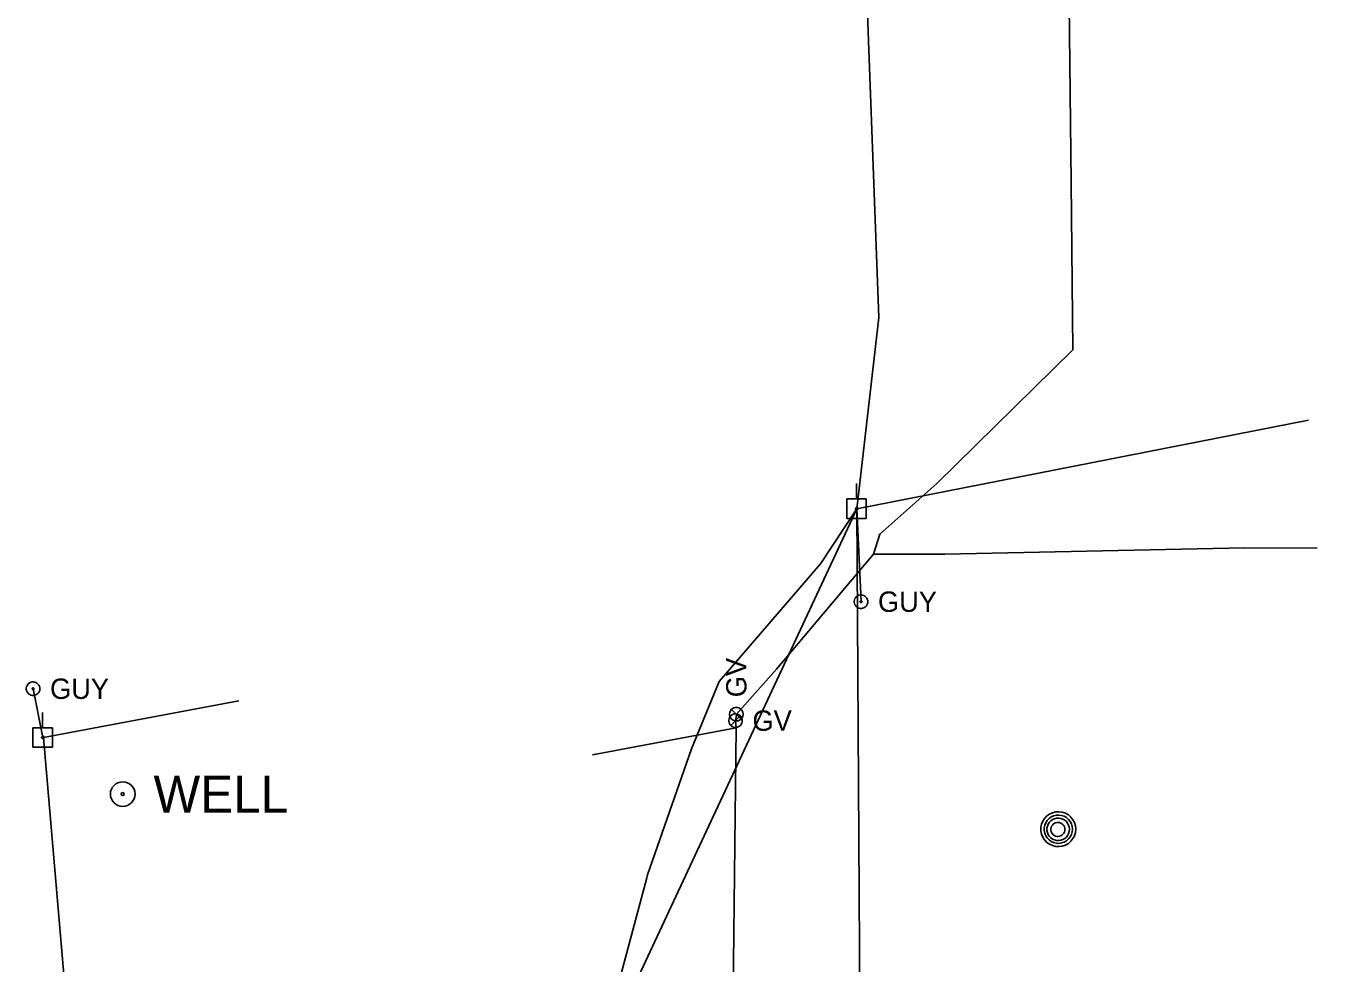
# Model space of a CAD drawing. Extents: x 596028 to 606371, y 330010 to 403088.
# Drawn here: x 601707.9 to 601956.9, y 392926.4 to 393103.6 of the extents above; entities that cross this region are included whole.
import ezdxf

# ---------------------------------------------------------------- set-up
doc = ezdxf.new("R2010")
doc.units = 0
for name, color, linetype in [('E_MISCPROP_Well', 7, 'Continuous'), ('E_UTL_EGuyWire', 7, 'Continuous'), ('E_UTL_EPowerPole', 7, 'Continuous'), ('E_UTL_FO_UG', 7, 'Continuous'), ('E_UTL_G', 7, 'Continuous'), ('E_UTL_G_UG', 7, 'Continuous'), ('E_UTL_MH', 7, 'Continuous'), ('E_UTL_Overhead', 7, 'Continuous')]:
    doc.layers.add(name, color=color, linetype=linetype)

msp = doc.modelspace()

# ---------------------------------------------------------------- linework, layer by layer
at = {"layer": 'E_MISCPROP_Well'}
for radius in [2.33, 0.292]:
    msp.add_circle((601726.09, 392958.44), radius, dxfattribs=at)
at = {"layer": 'E_UTL_EGuyWire'}
for p, q in [((601865.79, 392994.83), (601864.97, 393012.41)), ((601709.13, 392978.37), (601710.98, 392969.15))]:
    msp.add_line(p, q, dxfattribs=at)
for points in [[(601867.07, 392994.83), (601867.05, 392995.07), (601866.98, 392995.3), (601866.87, 392995.52), (601866.72, 392995.71), (601866.54, 392995.87), (601866.32, 392995.99), (601866.09, 392996.07), (601865.85, 392996.11), (601865.61, 392996.1), (601865.37, 392996.04), (601865.15, 392995.94), (601864.95, 392995.8), (601864.78, 392995.62), (601864.65, 392995.42), (601864.56, 392995.19), (601864.51, 392994.95), (601864.51, 392994.71), (601864.56, 392994.47), (601864.65, 392994.24), (601864.78, 392994.03), (601864.95, 392993.86), (601865.15, 392993.72), (601865.37, 392993.61), (601865.61, 392993.56), (601865.85, 392993.55), (601866.09, 392993.58), (601866.32, 392993.66), (601866.54, 392993.78), (601866.72, 392993.94), (601866.87, 392994.13), (601866.98, 392994.35), (601867.05, 392994.58), (601867.07, 392994.83)], [(601865.95, 392994.83), (601865.95, 392994.86), (601865.94, 392994.89), (601865.93, 392994.91), (601865.91, 392994.94), (601865.88, 392994.96), (601865.86, 392994.97), (601865.83, 392994.98), (601865.8, 392994.99), (601865.77, 392994.99), (601865.74, 392994.98), (601865.71, 392994.97), (601865.69, 392994.95), (601865.67, 392994.93), (601865.65, 392994.9), (601865.64, 392994.87), (601865.63, 392994.84), (601865.63, 392994.81), (601865.64, 392994.78), (601865.65, 392994.75), (601865.67, 392994.73), (601865.69, 392994.71), (601865.71, 392994.69), (601865.74, 392994.68), (601865.77, 392994.67), (601865.8, 392994.67), (601865.83, 392994.67), (601865.86, 392994.68), (601865.88, 392994.7), (601865.91, 392994.72), (601865.93, 392994.74), (601865.94, 392994.77), (601865.95, 392994.8), (601865.95, 392994.83)], [(601710.41, 392978.37), (601710.39, 392978.61), (601710.32, 392978.84), (601710.21, 392979.06), (601710.06, 392979.25), (601709.87, 392979.41), (601709.66, 392979.53), (601709.43, 392979.61), (601709.19, 392979.65), (601708.95, 392979.64), (601708.71, 392979.58), (601708.49, 392979.48), (601708.29, 392979.33), (601708.12, 392979.16), (601707.99, 392978.95), (601707.9, 392978.73), (601707.85, 392978.49), (601707.85, 392978.24), (601707.9, 392978), (601707.99, 392977.78), (601708.12, 392977.57), (601708.29, 392977.4), (601708.49, 392977.25), (601708.71, 392977.15), (601708.95, 392977.09), (601709.19, 392977.08), (601709.43, 392977.12), (601709.66, 392977.2), (601709.87, 392977.32), (601710.06, 392977.48), (601710.21, 392977.67), (601710.32, 392977.89), (601710.39, 392978.12), (601710.41, 392978.37)], [(601709.29, 392978.37), (601709.29, 392978.4), (601709.28, 392978.42), (601709.26, 392978.45), (601709.25, 392978.48), (601709.22, 392978.5), (601709.2, 392978.51), (601709.17, 392978.52), (601709.14, 392978.53), (601709.11, 392978.52), (601709.08, 392978.52), (601709.05, 392978.5), (601709.02, 392978.49), (601709, 392978.46), (601708.99, 392978.44), (601708.98, 392978.41), (601708.97, 392978.38), (601708.97, 392978.35), (601708.98, 392978.32), (601708.99, 392978.29), (601709, 392978.27), (601709.02, 392978.24), (601709.05, 392978.23), (601709.08, 392978.21), (601709.11, 392978.21), (601709.14, 392978.2), (601709.17, 392978.21), (601709.2, 392978.22), (601709.22, 392978.23), (601709.25, 392978.25), (601709.26, 392978.28), (601709.28, 392978.31), (601709.29, 392978.33), (601709.29, 392978.37)]]:
    msp.add_lwpolyline(points, dxfattribs=at)
at = {"layer": 'E_UTL_EPowerPole'}
for points in [[(601864.94, 393014.25), (601864.94, 393017.16)], [(601866.78, 393014.25), (601863.09, 393014.25)], [(601863.09, 393014.25), (601863.09, 393010.56)], [(601866.78, 393010.56), (601866.78, 393014.25)], [(601863.09, 393010.56), (601866.78, 393010.56)], [(601865.21, 393012.41), (601865.2, 393012.45), (601865.19, 393012.49), (601865.17, 393012.54), (601865.14, 393012.57), (601865.11, 393012.6), (601865.07, 393012.62), (601865.02, 393012.64), (601864.98, 393012.64), (601864.93, 393012.64), (601864.89, 393012.63), (601864.85, 393012.61), (601864.81, 393012.59), (601864.78, 393012.55), (601864.76, 393012.52), (601864.74, 393012.47), (601864.73, 393012.43), (601864.73, 393012.38), (601864.74, 393012.34), (601864.76, 393012.3), (601864.78, 393012.26), (601864.81, 393012.23), (601864.85, 393012.2), (601864.89, 393012.18), (601864.93, 393012.17), (601864.98, 393012.17), (601865.02, 393012.17), (601865.07, 393012.19), (601865.11, 393012.21), (601865.14, 393012.24), (601865.17, 393012.28), (601865.19, 393012.32), (601865.2, 393012.36), (601865.21, 393012.41)], [(601710.94, 392970.99), (601710.94, 392973.9)], [(601712.79, 392970.99), (601709.1, 392970.99)], [(601709.1, 392970.99), (601709.1, 392967.3)], [(601712.79, 392967.3), (601712.79, 392970.99)], [(601711.21, 392969.15), (601711.21, 392969.19), (601711.2, 392969.24), (601711.18, 392969.28), (601711.15, 392969.31), (601711.11, 392969.34), (601711.07, 392969.37), (601711.03, 392969.38), (601710.99, 392969.39), (601710.94, 392969.39), (601710.9, 392969.37), (601710.86, 392969.36), (601710.82, 392969.33), (601710.79, 392969.3), (601710.76, 392969.26), (601710.75, 392969.22), (601710.74, 392969.17), (601710.74, 392969.13), (601710.75, 392969.08), (601710.76, 392969.04), (601710.79, 392969), (601710.82, 392968.97), (601710.86, 392968.94), (601710.9, 392968.92), (601710.94, 392968.91), (601710.99, 392968.91), (601711.03, 392968.92), (601711.07, 392968.93), (601711.11, 392968.96), (601711.15, 392968.98), (601711.18, 392969.02), (601711.2, 392969.06), (601711.21, 392969.1), (601711.21, 392969.15)], [(601709.1, 392967.3), (601712.79, 392967.3)]]:
    msp.add_lwpolyline(points, dxfattribs=at)
at = {"layer": 'E_UTL_FO_UG'}
msp.add_lwpolyline([(601805.66, 392868.01), (601810.14, 392872.01), (601811.41, 392890.82), (601825.25, 392942.6), (601825.37, 392943.17), (601833.73, 392967), (601833.73, 392967.01), (601838.92, 392979.71), (601858.11, 393002), (601864.97, 393012.41)], dxfattribs=at)
at = {"layer": 'E_UTL_G'}
for points in [[(601843.32, 392972.33), (601843.3, 392972.57), (601843.23, 392972.81), (601843.12, 392973.02), (601842.97, 392973.22), (601842.78, 392973.38), (601842.57, 392973.5), (601842.34, 392973.58), (601842.1, 392973.61), (601841.86, 392973.6), (601841.62, 392973.54), (601841.4, 392973.44), (601841.2, 392973.3), (601841.03, 392973.12), (601840.9, 392972.92), (601840.81, 392972.69), (601840.76, 392972.45), (601840.76, 392972.21), (601840.81, 392971.97), (601840.9, 392971.74), (601841.03, 392971.54), (601841.2, 392971.36), (601841.4, 392971.22), (601841.62, 392971.12), (601841.86, 392971.06), (601842.1, 392971.05), (601842.34, 392971.08), (601842.57, 392971.16), (601842.78, 392971.28), (601842.97, 392971.44), (601843.12, 392971.64), (601843.23, 392971.85), (601843.3, 392972.09), (601843.32, 392972.33)], [(601842.2, 392974.83), (601841.95, 392974.8), (601841.72, 392974.74), (601841.5, 392974.62), (601841.31, 392974.47), (601841.15, 392974.29), (601841.03, 392974.08), (601840.95, 392973.85), (601840.91, 392973.61), (601840.93, 392973.36), (601840.98, 392973.12), (601841.08, 392972.9), (601841.23, 392972.7), (601841.4, 392972.54), (601841.61, 392972.4), (601841.83, 392972.31), (601842.07, 392972.27), (601842.32, 392972.27), (601842.56, 392972.31), (601842.78, 392972.4), (601842.99, 392972.54), (601843.17, 392972.7), (601843.31, 392972.9), (601843.41, 392973.12), (601843.47, 392973.36), (601843.48, 392973.61), (601843.44, 392973.85), (601843.36, 392974.08), (601843.24, 392974.29), (601843.08, 392974.47), (601842.89, 392974.62), (601842.67, 392974.74), (601842.44, 392974.8), (601842.2, 392974.83)], [(601841.13, 392971.42), (601842.95, 392973.24)], [(601843.1, 392972.64), (601841.29, 392974.45)]]:
    msp.add_lwpolyline(points, dxfattribs=at)
at = {"layer": 'E_UTL_G_UG'}
for points in [[(601842.07, 392871.07), (601841.53, 392915.49), (601842.15, 392970.99), (601842.04, 392972.33), (601842.23, 392973.34), (601842.2, 392973.54), (601849.78, 392982.04), (601868.16, 393003.79), (601869.36, 393007.62), (601880.12, 393017.19), (601905.88, 393042.43), (601905.57, 393074.15), (601904.06, 393209.01), (601903.52, 393249.85), (601903.68, 393312.89), (601901.82, 393422.48), (601900.94, 393536.13), (601901.48, 393594.46)], [(601868.16, 393003.79), (601881.62, 393003.82), (601938.36, 393005), (601952.07, 393004.95)], [(601815.01, 392965.89), (601842.15, 392970.99)]]:
    msp.add_lwpolyline(points, dxfattribs=at)
at = {"layer": 'E_UTL_MH'}
for points in [[(601906.41, 392951.81), (601906.35, 392952.43), (601906.17, 392953.04), (601905.88, 392953.59), (601905.49, 392954.09), (601905.02, 392954.5), (601904.48, 392954.81), (601903.88, 392955.02), (601903.26, 392955.11), (601902.64, 392955.08), (601902.03, 392954.93), (601901.46, 392954.67), (601900.94, 392954.3), (601900.51, 392953.85), (601900.17, 392953.32), (601899.94, 392952.74), (601899.82, 392952.12), (601899.82, 392951.5), (601899.94, 392950.88), (601900.17, 392950.3), (601900.51, 392949.77), (601900.94, 392949.32), (601901.46, 392948.95), (601902.03, 392948.69), (601902.64, 392948.54), (601903.26, 392948.51), (601903.88, 392948.6), (601904.48, 392948.81), (601905.02, 392949.12), (601905.49, 392949.53), (601905.88, 392950.03), (601906.17, 392950.58), (601906.35, 392951.19), (601906.41, 392951.81)], [(601905.79, 392951.81), (601905.74, 392952.31), (601905.6, 392952.8), (601905.36, 392953.25), (601905.05, 392953.65), (601904.67, 392953.99), (601904.22, 392954.24), (601903.74, 392954.41), (601903.24, 392954.48), (601902.73, 392954.46), (601902.24, 392954.34), (601901.77, 392954.12), (601901.36, 392953.83), (601901.01, 392953.46), (601900.73, 392953.03), (601900.54, 392952.56), (601900.45, 392952.06), (601900.45, 392951.55), (601900.54, 392951.05), (601900.73, 392950.58), (601901.01, 392950.15), (601901.36, 392949.78), (601901.77, 392949.49), (601902.24, 392949.28), (601902.73, 392949.16), (601903.24, 392949.13), (601903.74, 392949.2), (601904.22, 392949.37), (601904.67, 392949.63), (601905.05, 392949.96), (601905.36, 392950.36), (601905.6, 392950.81), (601905.74, 392951.3), (601905.79, 392951.81)], [(601905.23, 392951.78), (601905.19, 392952.18), (601905.07, 392952.57), (601904.89, 392952.93), (601904.64, 392953.25), (601904.33, 392953.51), (601903.98, 392953.71), (601903.6, 392953.85), (601903.2, 392953.9), (601902.79, 392953.88), (601902.4, 392953.79), (601902.03, 392953.62), (601901.7, 392953.39), (601901.42, 392953.09), (601901.2, 392952.75), (601901.05, 392952.38), (601900.98, 392951.98), (601900.98, 392951.57), (601901.05, 392951.18), (601901.2, 392950.8), (601901.42, 392950.46), (601901.7, 392950.17), (601902.03, 392949.93), (601902.4, 392949.77), (601902.79, 392949.67), (601903.2, 392949.65), (601903.6, 392949.71), (601903.98, 392949.84), (601904.33, 392950.04), (601904.64, 392950.31), (601904.89, 392950.63), (601905.07, 392950.99), (601905.19, 392951.37), (601905.23, 392951.78)], [(601904.37, 392951.76), (601904.35, 392952.01), (601904.28, 392952.26), (601904.16, 392952.48), (601904, 392952.68), (601903.81, 392952.85), (601903.59, 392952.97), (601903.35, 392953.06), (601903.1, 392953.09), (601902.85, 392953.08), (601902.6, 392953.02), (601902.37, 392952.92), (601902.17, 392952.77), (601901.99, 392952.59), (601901.86, 392952.37), (601901.76, 392952.14), (601901.71, 392951.89), (601901.71, 392951.64), (601901.76, 392951.39), (601901.86, 392951.15), (601901.99, 392950.94), (601902.17, 392950.76), (601902.37, 392950.61), (601902.6, 392950.5), (601902.85, 392950.44), (601903.1, 392950.43), (601903.35, 392950.47), (601903.59, 392950.55), (601903.81, 392950.68), (601904, 392950.84), (601904.16, 392951.04), (601904.28, 392951.27), (601904.35, 392951.51), (601904.37, 392951.76)]]:
    msp.add_lwpolyline(points, dxfattribs=at)
at = {"layer": 'E_UTL_Overhead'}
for points in [[(601866.29, 392804.61), (601864.97, 393012.41), (601869.18, 393048.57), (601862.88, 393217.4), (601861.16, 393406.47), (601876.52, 393574.48), (601889.19, 393727.43), (601956.93, 393730.04)], [(601864.97, 393012.41), (601950.44, 393029.16)], [(601797.92, 392868.72), (601864.97, 393012.41)], [(601719.5, 392871.4), (601711.07, 392969.16), (601748.05, 392976.05)]]:
    msp.add_lwpolyline(points, dxfattribs=at)

# ---------------------------------------------------------------- texts
at = {"layer": 'E_MISCPROP_Well'}
msp.add_text('WELL', height=7, dxfattribs=at).set_placement((601731.92, 392954.94))
at = {"layer": 'E_UTL_EGuyWire'}
for p in [(601869, 392992.9), (601712.34, 392976.44)]:
    msp.add_text('GUY', height=3.85, dxfattribs=at).set_placement(p)
at = {"layer": 'E_UTL_G'}
msp.add_text('GV', height=3.85, rotation=90, dxfattribs=at).set_placement((601844.12, 392976.75))
msp.add_text('GV', height=3.85, dxfattribs=at).set_placement((601845.25, 392970.41))

doc.saveas('drawing.dxf')
